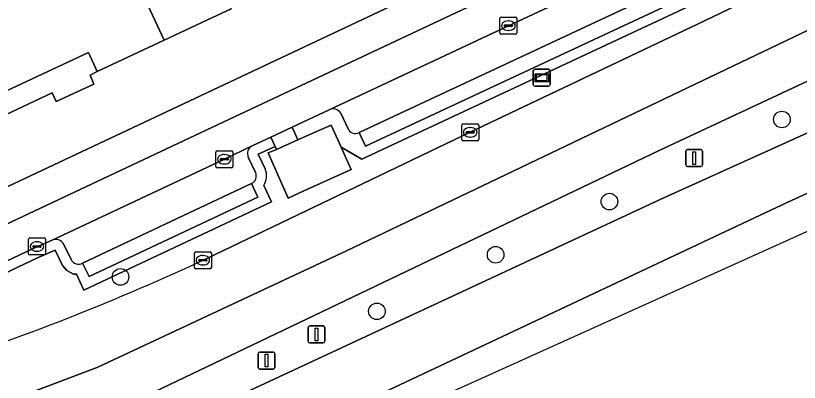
# Model space of a CAD drawing. Extents: x 158352 to 159489, y 383828 to 384603.
# Drawn here: x 158988.73 to 159034.92, y 383885.15 to 383906.76 of the extents above; entities that cross this region are included whole.
import ezdxf

# ---------------------------------------------------------------- set-up
doc = ezdxf.new("R2010")
doc.units = 0
for name, color, linetype in [('IMGEO_Afsluitpaal', 7, 'Continuous'), ('IMGEO_Berm_groen', 7, 'Continuous'), ('IMGEO_Boom', 7, 'Continuous'), ('IMGEO_Fietspad_gesloten', 7, 'Continuous'), ('IMGEO_Groenvoorziening', 7, 'Continuous'), ('IMGEO_Haag', 7, 'Continuous'), ('IMGEO_Kolk', 7, 'Continuous'), ('IMGEO_Lichtmast', 7, 'Continuous'), ('IMGEO_OVBaan_gesloten', 7, 'Continuous'), ('IMGEO_Pand', 7, 'Continuous'), ('IMGEO_Parkeervlak_open', 7, 'Continuous'), ('IMGEO_Rijbaan_lokaal_open', 7, 'Continuous'), ('IMGEO_Rijbaan_regionaal_gesloten', 7, 'Continuous'), ('IMGEO_Voetpad_gesloten', 7, 'Continuous'), ('IMGEO_Voetpad_open', 7, 'Continuous'), ('IMGEO_Wegwijzer', 7, 'Continuous')]:
    doc.layers.add(name, color=color, linetype=linetype)

msp = doc.modelspace()

# ---------------------------------------------------------------- linework, layer by layer
at = {"layer": 'IMGEO_Afsluitpaal'}
for p, q in [((159005.96, 383887.576), (159005.96, 383888.376)), ((159005.96, 383888.376), (159005.96, 383887.576)), ((159006.06, 383888.476), (159006.85, 383888.476)), ((159006.85, 383888.476), (159006.06, 383888.476)), ((159006.95, 383888.376), (159006.95, 383887.576)), ((159006.95, 383887.576), (159006.95, 383888.376)), ((159006.85, 383887.476), (159006.06, 383887.476)), ((159006.06, 383887.476), (159006.85, 383887.476))]:
    msp.add_line(p, q, dxfattribs=at)
msp.add_lwpolyline([(159006.38, 383888.351), (159006.53, 383888.351), (159006.53, 383887.601), (159006.38, 383887.601), (159006.38, 383888.351)], dxfattribs=at)
for centre, start, end in [((159006.06, 383888.376), 90, 180), ((159006.06, 383888.376), 90, 180), ((159006.85, 383888.376), 0, 90), ((159006.85, 383888.376), 360, 90), ((159006.06, 383887.576), 180, 270), ((159006.06, 383887.576), 180, 270), ((159006.85, 383887.576), 270, 0), ((159006.85, 383887.576), 270, 0)]:
    msp.add_arc(centre, 0.1, start, end, dxfattribs=at)
at = {"layer": 'IMGEO_Berm_groen'}
for points in [[(159069.946, 383929.975), (159065.19, 383927.769), (159063.998, 383924.056), (159027.75, 383907.001), (159009.125, 383898.3), (159007.91, 383899.013), (159008.223, 383898.307), (159008.495, 383897.693), (159005.684, 383896.413), (159004.799, 383896.01), (159003.619, 383898.673), (159004.097, 383898.885), (159004.02, 383899.052), (159003.032, 383898.593), (159003.441, 383897.736)], [(158999.764, 383892.348), (159000, 383892.461), (159015.521, 383899.89), (159029.29, 383906.433), (159031.302, 383907.411), (159054.081, 383918.229), (159063.78, 383922.841), (159073.543, 383927.499)], [(159043.502, 383906.7), (159040.278, 383905.183), (159026.647, 383898.814), (159000, 383886.068), (158992.107, 383882.293), (158981.488, 383877.213), (158980.599, 383876.818), (158974.021, 383874.372), (158971.723, 383873.496), (158963.662, 383870.646)], [(159026.967, 383896.037), (159039.412, 383901.664), (159043.343, 383903.494), (159044.12, 383906.482)], [(159003.353, 383896.748), (159003.804, 383895.79), (158992.757, 383890.586), (158992.319, 383891.519), (158992.134, 383891.531), (158991.738, 383891.735), (158991.486, 383892.04), (158991.054, 383892.945), (158990.026, 383892.488), (158983.483, 383889.385), (158983.222, 383889.936)], [(158958.082, 383865.353), (158966.645, 383868.858), (158977.971, 383873.552), (158978.001, 383873.342), (158982.088, 383875.184), (158986.172, 383877.05), (159000, 383883.486), (159026.967, 383896.037)]]:
    msp.add_lwpolyline(points, dxfattribs=at)
for centre, radius, start, end in [((159002.395, 383897.331), 1.122, 328.6678, 21.1525), ((158938.847, 384023.654), 144.748, 287.56987, 294.88811)]:
    msp.add_arc(centre, radius, start, end, dxfattribs=at)
at = {"layer": 'IMGEO_Boom'}
for centre in [(159033.89, 383900.646), (159023.725, 383895.805), (159017.019, 383892.67), (158994.911, 383891.366), (159010.023, 383889.338)]:
    msp.add_circle(centre, 0.489, dxfattribs=at)
at = {"layer": 'IMGEO_Fietspad_gesloten'}
for points in [[(159075.768, 383935.579), (159080.638, 383937.84), (159079.821, 383939.628), (159074.308, 383937.038), (159061.826, 383931.249), (159055.497, 383928.303), (159045.946, 383923.819), (159025.103, 383914.025), (159021.051, 383912.119), (159011.504, 383907.639), (159000, 383902.225), (158986.578, 383895.909), (158977.037, 383891.433), (158974.328, 383890.173), (158972.495, 383889.325), (158970.687, 383888.491), (158965.201, 383886.036)], [(158948.574, 383876.776), (158951.618, 383878.166), (158951.727, 383878.216), (158955.723, 383879.949), (158960.363, 383881.786), (158963.366, 383882.999), (158966.061, 383884.152), (158971.526, 383886.608), (158973.291, 383887.449), (158975.061, 383888.263), (158975.95, 383888.727), (159000, 383900.042), (159027.469, 383912.965), (159060.71, 383928.546), (159075.768, 383935.579)]]:
    msp.add_lwpolyline(points, dxfattribs=at)
at = {"layer": 'IMGEO_Groenvoorziening'}
for points in [[(159069.725, 383930.533), (159064.693, 383928.182), (159063.506, 383924.487), (159062.83, 383924.169), (159027.496, 383907.545), (159009.348, 383899.066), (159008.966, 383899.881)], [(159007.205, 383901.218), (159005.032, 383900.195), (159005.364, 383899.446), (159006.468, 383899.935), (159007.332, 383900.318), (159007.91, 383899.013), (159009.125, 383898.3), (159027.75, 383907.001), (159063.998, 383924.056), (159065.19, 383927.769), (159069.946, 383929.975)], [(159008.326, 383900.092), (159007.904, 383901.023)], [(159003.441, 383897.736), (159003.032, 383898.593), (159004.02, 383899.052), (159003.763, 383899.605), (159002.668, 383899.096)], [(159002.437, 383898.422), (159002.865, 383897.525)], [(158983.222, 383889.936), (158983.483, 383889.385), (158990.026, 383892.488), (158991.054, 383892.945), (158991.486, 383892.04), (158991.738, 383891.735), (158992.134, 383891.531), (158992.319, 383891.519), (158992.757, 383890.586), (159003.804, 383895.79), (159003.353, 383896.748)], [(159002.622, 383896.868), (159002.997, 383896.073), (158993.054, 383891.389), (158992.679, 383892.184)], [(158990.874, 383893.532), (158989.771, 383893.042), (158983.222, 383889.936)], [(158991.994, 383892.391), (158991.555, 383893.312)]]:
    msp.add_lwpolyline(points, dxfattribs=at)
for centre, radius, start, end in [((159007.436, 383900.697), 0.57, 34.8708, 113.9542), ((159008.738, 383900.266), 0.447, 202.8492, 300.6573), ((159002.922, 383898.632), 0.529, 118.7202, 203.4435), ((159002.423, 383897.315), 0.489, 293.9541, 25.4507), ((159002.395, 383897.331), 1.122, 328.6678, 21.1525), ((158991.09, 383893.037), 0.54, 30.6128, 113.5806), ((158992.429, 383892.593), 0.479, 204.8955, 301.476)]:
    msp.add_arc(centre, radius, start, end, dxfattribs=at)
at = {"layer": 'IMGEO_Haag'}
for points in [[(159069.725, 383930.533), (159064.693, 383928.182), (159063.506, 383924.487), (159062.83, 383924.169), (159027.496, 383907.545), (159009.348, 383899.066), (159008.966, 383899.881)], [(159007.205, 383901.218), (159005.032, 383900.195), (159005.364, 383899.446), (159006.468, 383899.935), (159007.332, 383900.318), (159007.91, 383899.013), (159009.125, 383898.3), (159027.75, 383907.001), (159063.998, 383924.056), (159065.19, 383927.769), (159069.946, 383929.975)], [(159008.326, 383900.092), (159007.904, 383901.023)], [(159003.441, 383897.736), (159003.032, 383898.593), (159004.02, 383899.052), (159003.763, 383899.605), (159002.668, 383899.096)], [(159002.437, 383898.422), (159002.865, 383897.525)], [(158983.222, 383889.936), (158983.483, 383889.385), (158990.026, 383892.488), (158991.054, 383892.945), (158991.486, 383892.04), (158991.738, 383891.735), (158992.134, 383891.531), (158992.319, 383891.519), (158992.757, 383890.586), (159003.804, 383895.79), (159003.353, 383896.748)], [(159002.622, 383896.868), (159002.997, 383896.073), (158993.054, 383891.389), (158992.679, 383892.184)], [(158990.874, 383893.532), (158989.771, 383893.042), (158983.222, 383889.936)], [(158991.994, 383892.391), (158991.555, 383893.312)]]:
    msp.add_lwpolyline(points, dxfattribs=at)
for centre, radius, start, end in [((159007.436, 383900.697), 0.57, 34.8708, 113.9542), ((159008.738, 383900.266), 0.447, 202.8492, 300.6573), ((159002.922, 383898.632), 0.529, 118.7202, 203.4435), ((159002.423, 383897.315), 0.489, 293.9541, 25.4507), ((159002.395, 383897.331), 1.122, 328.6678, 21.1525), ((158991.09, 383893.037), 0.54, 30.6128, 113.5806), ((158992.429, 383892.593), 0.479, 204.8955, 301.476)]:
    msp.add_arc(centre, radius, start, end, dxfattribs=at)
at = {"layer": 'IMGEO_Kolk'}
for p, q in [((159017.272, 383905.745), (159017.272, 383906.597)), ((159017.347, 383906.671), (159018.199, 383906.671)), ((159017.76, 383906.451), (159017.785, 383906.451)), ((159018.273, 383906.597), (159018.273, 383905.745)), ((159017.531, 383906.165), (159017.531, 383906.177)), ((159017.969, 383906.128), (159017.571, 383906.128)), ((159017.574, 383906.214), (159017.972, 383906.214)), ((159017.783, 383905.891), (159017.758, 383905.891)), ((159018.015, 383906.177), (159018.015, 383906.165)), ((159018.199, 383905.671), (159017.347, 383905.671)), ((159015.019, 383899.465), (159015.019, 383900.317)), ((159015.094, 383900.391), (159015.946, 383900.391)), ((159016.02, 383900.317), (159016.02, 383899.465)), ((159015.278, 383899.885), (159015.278, 383899.897)), ((159015.716, 383899.848), (159015.318, 383899.848)), ((159015.321, 383899.934), (159015.719, 383899.934)), ((159015.507, 383900.171), (159015.532, 383900.171)), ((159015.762, 383899.897), (159015.762, 383899.885)), ((159015.946, 383899.391), (159015.094, 383899.391)), ((159015.53, 383899.611), (159015.505, 383899.611)), ((159000.533, 383897.875), (159000.533, 383898.727)), ((159000.608, 383898.801), (159001.46, 383898.801)), ((159001.021, 383898.581), (159001.046, 383898.581)), ((159001.534, 383898.727), (159001.534, 383897.875)), ((159000.792, 383898.295), (159000.792, 383898.307)), ((159001.23, 383898.258), (159000.832, 383898.258)), ((159000.835, 383898.344), (159001.233, 383898.344)), ((159001.044, 383898.021), (159001.019, 383898.021)), ((159001.276, 383898.307), (159001.276, 383898.295)), ((159001.46, 383897.801), (159000.608, 383897.801)), ((158989.483, 383892.734), (158989.483, 383893.586)), ((158989.558, 383893.66), (158990.41, 383893.66)), ((158989.971, 383893.44), (158989.996, 383893.44)), ((158990.484, 383893.586), (158990.484, 383892.734)), ((158989.742, 383893.154), (158989.742, 383893.166)), ((158990.18, 383893.117), (158989.782, 383893.117)), ((158989.785, 383893.203), (158990.183, 383893.203)), ((158989.994, 383892.88), (158989.969, 383892.88)), ((158990.226, 383893.166), (158990.226, 383893.154)), ((158990.41, 383892.66), (158989.558, 383892.66)), ((158999.262, 383891.923), (158999.262, 383892.775)), ((158999.337, 383892.849), (159000.189, 383892.849)), ((158999.75, 383892.629), (158999.775, 383892.629)), ((159000.263, 383892.775), (159000.263, 383891.923)), ((158999.521, 383892.343), (158999.521, 383892.355)), ((158999.959, 383892.306), (158999.561, 383892.306)), ((158999.564, 383892.392), (158999.962, 383892.392)), ((158999.773, 383892.069), (158999.748, 383892.069)), ((159000.005, 383892.355), (159000.005, 383892.343)), ((159000.189, 383891.849), (158999.337, 383891.849))]:
    msp.add_line(p, q, dxfattribs=at)
for points in [[(159017.272, 383905.745), (159017.272, 383906.597)], [(159017.347, 383906.671), (159018.199, 383906.671)], [(159018.273, 383906.597), (159018.273, 383905.745)], [(159018.199, 383905.671), (159017.347, 383905.671)], [(159015.019, 383899.465), (159015.019, 383900.317)], [(159015.094, 383900.391), (159015.946, 383900.391)], [(159016.02, 383900.317), (159016.02, 383899.465)], [(159015.946, 383899.391), (159015.094, 383899.391)], [(159000.533, 383897.875), (159000.533, 383898.727)], [(159000.608, 383898.801), (159001.46, 383898.801)], [(159001.534, 383898.727), (159001.534, 383897.875)], [(159001.46, 383897.801), (159000.608, 383897.801)], [(158989.483, 383892.734), (158989.483, 383893.586)], [(158989.558, 383893.66), (158990.41, 383893.66)], [(158990.484, 383893.586), (158990.484, 383892.734)], [(158990.41, 383892.66), (158989.558, 383892.66)], [(158999.262, 383891.923), (158999.262, 383892.775)], [(158999.337, 383892.849), (159000.189, 383892.849)], [(159000.263, 383892.775), (159000.263, 383891.923)], [(159000.189, 383891.849), (158999.337, 383891.849)]]:
    msp.add_lwpolyline(points, dxfattribs=at)
for centre, radius, start, end in [((159017.349, 383906.595), 0.0765, 91.552, 178.448), ((159017.349, 383906.595), 0.0765, 91.552, 178.448), ((159018.197, 383906.595), 0.0765, 1.552, 88.448), ((159018.197, 383906.595), 0.0765, 1.552, 88.448), ((159017.571, 383906.174), 0.0403, 85.8775, 175.7526), ((159017.568, 383906.164), 0.0366, 178.938, 274.7102), ((159017.972, 383906.171), 0.043, 264.8664, 352.4533), ((159017.976, 383906.176), 0.0386, 1.7309, 96.639), ((159017.349, 383905.747), 0.0765, 181.552, 268.448), ((159017.349, 383905.747), 0.0765, 181.552, 268.448), ((159018.197, 383905.747), 0.0765, 271.552, 358.448), ((159018.197, 383905.747), 0.0765, 271.552, 358.448), ((159015.096, 383900.315), 0.0765, 91.552, 178.448), ((159015.096, 383900.315), 0.0765, 91.552, 178.448), ((159015.944, 383900.315), 0.0765, 1.552, 88.448), ((159015.944, 383900.315), 0.0765, 1.552, 88.448), ((159015.318, 383899.894), 0.0403, 85.8775, 175.7526), ((159015.315, 383899.884), 0.0366, 178.938, 274.7102), ((159015.719, 383899.891), 0.043, 264.8664, 352.4533), ((159015.723, 383899.896), 0.0386, 1.7309, 96.639), ((159015.096, 383899.467), 0.0765, 181.552, 268.448), ((159015.096, 383899.467), 0.0765, 181.552, 268.448), ((159015.944, 383899.467), 0.0765, 271.552, 358.448), ((159015.944, 383899.467), 0.0765, 271.552, 358.448), ((159000.61, 383898.725), 0.0765, 91.552, 178.448), ((159000.61, 383898.725), 0.0765, 91.552, 178.448), ((159001.458, 383898.725), 0.0765, 1.552, 88.448), ((159001.458, 383898.725), 0.0765, 1.552, 88.448), ((159000.832, 383898.304), 0.0403, 85.8775, 175.7526), ((159000.829, 383898.294), 0.0366, 178.938, 274.7102), ((159001.233, 383898.301), 0.043, 264.8664, 352.4533), ((159001.237, 383898.306), 0.0386, 1.7309, 96.639), ((159000.61, 383897.877), 0.0765, 181.552, 268.448), ((159000.61, 383897.877), 0.0765, 181.552, 268.448), ((159001.458, 383897.877), 0.0765, 271.552, 358.448), ((159001.458, 383897.877), 0.0765, 271.552, 358.448), ((158989.56, 383893.584), 0.0765, 91.552, 178.448), ((158989.56, 383893.584), 0.0765, 91.552, 178.448), ((158990.408, 383893.584), 0.0765, 1.552, 88.448), ((158990.408, 383893.584), 0.0765, 1.552, 88.448), ((158989.782, 383893.163), 0.0403, 85.8775, 175.7526), ((158989.779, 383893.153), 0.0366, 178.938, 274.7102), ((158990.183, 383893.16), 0.043, 264.8664, 352.4533), ((158990.187, 383893.165), 0.0386, 1.7309, 96.639), ((158989.56, 383892.736), 0.0765, 181.552, 268.448), ((158989.56, 383892.736), 0.0765, 181.552, 268.448), ((158990.408, 383892.736), 0.0765, 271.552, 358.448), ((158990.408, 383892.736), 0.0765, 271.552, 358.448), ((158999.339, 383892.773), 0.0765, 91.552, 178.448), ((158999.339, 383892.773), 0.0765, 91.552, 178.448), ((159000.187, 383892.773), 0.0765, 1.552, 88.448), ((159000.187, 383892.773), 0.0765, 1.552, 88.448), ((158999.561, 383892.352), 0.0403, 85.8775, 175.7526), ((158999.558, 383892.342), 0.0366, 178.938, 274.7102), ((158999.962, 383892.349), 0.043, 264.8664, 352.4533), ((158999.966, 383892.354), 0.0386, 1.7309, 96.639), ((158999.339, 383891.925), 0.0765, 181.552, 268.448), ((158999.339, 383891.925), 0.0765, 181.552, 268.448), ((159000.187, 383891.925), 0.0765, 271.552, 358.448), ((159000.187, 383891.925), 0.0765, 271.552, 358.448)]:
    msp.add_arc(centre, radius, start, end, dxfattribs=at)
for centre, major_axis, ratio, start_param, end_param in [((159017.759, 383906.171), (-0.387, 0.002), 0.722429, 4.712389, 7.853982), ((159017.784, 383906.171), (-0.39, 0.002), 0.717154, 1.570796, 4.712389), ((159015.506, 383899.891), (-0.387, 0.002), 0.722429, 4.712389, 7.853982), ((159015.531, 383899.891), (-0.39, 0.002), 0.717154, 1.570796, 4.712389), ((159001.02, 383898.301), (-0.387, 0.002), 0.722429, 4.712389, 7.853982), ((159001.045, 383898.301), (-0.39, 0.002), 0.717154, 1.570796, 4.712389), ((158989.97, 383893.16), (-0.387, 0.002), 0.722429, 4.712389, 7.853982), ((158989.995, 383893.16), (-0.39, 0.002), 0.717154, 1.570796, 4.712389), ((158999.749, 383892.349), (-0.387, 0.002), 0.722429, 4.712389, 7.853982), ((158999.774, 383892.349), (-0.39, 0.002), 0.717154, 1.570796, 4.712389)]:
    msp.add_ellipse(centre, major_axis=major_axis, ratio=ratio, start_param=start_param, end_param=end_param, dxfattribs=at)
at = {"layer": 'IMGEO_Lichtmast'}
for p, q in [((159028.323, 383898.872), (159029.113, 383898.872)), ((159029.113, 383898.872), (159028.323, 383898.872)), ((159028.223, 383897.972), (159028.223, 383898.772)), ((159028.223, 383898.772), (159028.223, 383897.972)), ((159029.213, 383898.772), (159029.213, 383897.972)), ((159029.213, 383897.972), (159029.213, 383898.772)), ((159029.113, 383897.872), (159028.323, 383897.872)), ((159028.323, 383897.872), (159029.113, 383897.872)), ((159003.118, 383886.935), (159003.908, 383886.935)), ((159003.908, 383886.935), (159003.118, 383886.935)), ((159003.018, 383886.035), (159003.018, 383886.835)), ((159003.018, 383886.835), (159003.018, 383886.035)), ((159004.008, 383886.835), (159004.008, 383886.035)), ((159004.008, 383886.035), (159004.008, 383886.835)), ((159003.908, 383885.935), (159003.118, 383885.935)), ((159003.118, 383885.935), (159003.908, 383885.935))]:
    msp.add_line(p, q, dxfattribs=at)
for points in [[(159028.643, 383898.747), (159028.793, 383898.747), (159028.793, 383897.997), (159028.643, 383897.997), (159028.643, 383898.747)], [(159003.438, 383886.81), (159003.588, 383886.81), (159003.588, 383886.06), (159003.438, 383886.06), (159003.438, 383886.81)]]:
    msp.add_lwpolyline(points, dxfattribs=at)
for centre, start, end in [((159028.323, 383898.772), 90, 180), ((159028.323, 383898.772), 90, 180), ((159029.113, 383898.772), 0, 90), ((159029.113, 383898.772), 360, 90), ((159028.323, 383897.972), 180, 270), ((159028.323, 383897.972), 180, 270), ((159029.113, 383897.972), 270, 0), ((159029.113, 383897.972), 270, 0), ((159003.118, 383886.835), 90, 180), ((159003.118, 383886.835), 90, 180), ((159003.908, 383886.835), 0, 90), ((159003.908, 383886.835), 360, 90), ((159003.118, 383886.035), 180, 270), ((159003.118, 383886.035), 180, 270), ((159003.908, 383886.035), 270, 0), ((159003.908, 383886.035), 270, 0)]:
    msp.add_arc(centre, 0.1, start, end, dxfattribs=at)
at = {"layer": 'IMGEO_OVBaan_gesloten'}
for points in [[(159071.911, 383913.128), (159088.723, 383920.864), (159087.254, 383923.978), (159069.31, 383915.653), (159065.096, 383913.62), (159061.206, 383911.809), (159043.343, 383903.494), (159039.412, 383901.664), (159026.967, 383896.037), (159000, 383883.486), (158986.172, 383877.05), (158982.088, 383875.184), (158978.001, 383873.342), (158977.971, 383873.552), (158966.645, 383868.858), (158958.082, 383865.353), (158959.706, 383862.12), (158966.431, 383864.805), (158980.057, 383870.434), (158989.11, 383874.567), (159011.041, 383884.856), (159033.938, 383895.628)], [(158960.604, 383860.334), (158964.985, 383862.29), (159089.779, 383918.626), (159088.723, 383920.864), (159071.911, 383913.128), (159033.938, 383895.628), (159011.041, 383884.856), (158989.11, 383874.567), (158980.057, 383870.434), (158966.431, 383864.805), (158959.706, 383862.12)]]:
    msp.add_lwpolyline(points, close=True, dxfattribs=at)
at = {"layer": 'IMGEO_Pand'}
for points in [[(158992.369, 383916.279), (158997.483, 383905.317), (159000, 383906.498), (159001.433, 383907.17), (159000.908, 383908.292), (159010.41, 383912.749), (159010.936, 383911.628), (159014.831, 383913.456), (159009.715, 383924.393), (159000, 383919.849)], [(158992.369, 383916.279), (158975.086, 383908.195), (158980.221, 383897.216), (158984.12, 383899.047), (158983.586, 383900.199), (158993.014, 383904.583), (158993.536, 383903.464), (158997.483, 383905.317)]]:
    msp.add_lwpolyline(points, close=True, dxfattribs=at)
at = {"layer": 'IMGEO_Parkeervlak_open'}
for points in [[(159062.427, 383927.124), (159054.627, 383923.497), (159025.472, 383909.772), (159017.772, 383906.172), (159007.205, 383901.218)], [(159008.966, 383899.881), (159027.115, 383908.36), (159062.448, 383924.984)], [(159007.904, 383901.023), (159008.326, 383900.092)], [(159002.668, 383899.096), (159001.033, 383898.302), (159000, 383897.817), (158990.874, 383893.532)], [(159002.865, 383897.525), (159002.437, 383898.422)], [(158992.679, 383892.184), (159000, 383895.633), (159002.622, 383896.868)], [(158991.555, 383893.312), (158991.994, 383892.391)]]:
    msp.add_lwpolyline(points, dxfattribs=at)
for centre, radius, start, end in [((159007.436, 383900.697), 0.57, 34.8708, 113.9542), ((159008.738, 383900.266), 0.447, 202.8492, 300.6573), ((159002.922, 383898.632), 0.529, 118.7202, 203.4435), ((159002.423, 383897.315), 0.489, 293.9541, 25.4507), ((158991.09, 383893.037), 0.54, 30.6128, 113.5806), ((158992.429, 383892.593), 0.479, 204.8955, 301.476)]:
    msp.add_arc(centre, radius, start, end, dxfattribs=at)
at = {"layer": 'IMGEO_Rijbaan_lokaal_open'}
for points in [[(159075.768, 383935.579), (159060.71, 383928.546), (159027.469, 383912.965), (159000, 383900.042), (158975.95, 383888.727)], [(158983.222, 383889.936), (158989.771, 383893.042), (158990.874, 383893.532), (159000, 383897.817), (159001.033, 383898.302), (159002.668, 383899.096), (159003.763, 383899.605), (159005.032, 383900.195), (159007.205, 383901.218), (159017.772, 383906.172), (159025.472, 383909.772), (159054.627, 383923.497), (159062.427, 383927.124), (159064.693, 383928.182), (159069.725, 383930.533)]]:
    msp.add_lwpolyline(points, dxfattribs=at)
at = {"layer": 'IMGEO_Rijbaan_regionaal_gesloten'}
for points in [[(158965.545, 383880.784), (158963.662, 383880.12), (158961.513, 383879.401), (158956.667, 383877.503), (158952.794, 383875.949), (158954.38, 383872.748), (158959.424, 383874.994), (158968.744, 383878.324), (158979.196, 383881.255), (158987.384, 383883.719), (158993.575, 383886.05), (159008.221, 383892.91), (159034.583, 383905.498), (159067.802, 383921.349), (159075.44, 383925.02), (159084.637, 383929.44)], [(158986.768, 383880.489), (158992.107, 383882.293), (159000, 383886.068), (159026.647, 383898.814), (159040.278, 383905.183), (159043.502, 383906.7), (159062.868, 383915.915), (159065.564, 383917.209), (159076.317, 383922.427), (159085.894, 383926.817), (159084.637, 383929.44), (159075.44, 383925.02), (159067.802, 383921.349), (159034.583, 383905.498), (159008.221, 383892.91), (158993.575, 383886.05), (158987.384, 383883.719)], [(159073.543, 383927.499), (159063.78, 383922.841), (159054.081, 383918.229), (159031.302, 383907.411), (159029.29, 383906.433), (159015.521, 383899.89), (159000, 383892.461), (158999.764, 383892.348)]]:
    msp.add_lwpolyline(points, dxfattribs=at)
msp.add_arc((158938.847, 384023.654), 144.748, 287.56987, 294.88811, dxfattribs=at)
at = {"layer": 'IMGEO_Voetpad_gesloten'}
msp.add_lwpolyline([(159008.223, 383898.307), (159007.91, 383899.013), (159007.332, 383900.318), (159006.468, 383899.935), (159005.364, 383899.446), (159004.097, 383898.885), (159003.619, 383898.673), (159004.799, 383896.01), (159005.684, 383896.413), (159008.495, 383897.693)], close=True, dxfattribs=at)
at = {"layer": 'IMGEO_Voetpad_open'}
for points in [[(158965.201, 383886.036), (158970.687, 383888.491), (158972.495, 383889.325), (158974.328, 383890.173), (158977.037, 383891.433), (158976.849, 383891.834), (158986.369, 383896.305), (158986.578, 383895.909), (159000, 383902.225), (159011.504, 383907.639), (159011.312, 383908.043), (159020.841, 383912.513), (159021.051, 383912.119), (159025.103, 383914.025), (159045.946, 383923.819), (159045.765, 383924.212), (159055.292, 383928.706), (159055.497, 383928.303), (159061.826, 383931.249), (159074.308, 383937.038), (159079.821, 383939.628)], [(159001.433, 383907.17), (159000, 383906.498), (158997.483, 383905.317), (158993.536, 383903.464), (158993.112, 383903.254), (158993.342, 383902.726), (158991.125, 383901.695), (158990.884, 383902.21), (158986.743, 383900.268)]]:
    msp.add_lwpolyline(points, dxfattribs=at)
for points in [[(159062.83, 383924.169), (159062.448, 383924.984), (159027.115, 383908.36), (159008.966, 383899.881), (159009.348, 383899.066), (159027.496, 383907.545)], [(158984.522, 383899.225), (158984.751, 383898.703), (158986.973, 383899.738), (158986.743, 383900.268), (158990.884, 383902.21), (158991.125, 383901.695), (158993.342, 383902.726), (158993.112, 383903.254), (158993.536, 383903.464), (158993.014, 383904.583), (158983.586, 383900.199), (158984.12, 383899.047)], [(159005.032, 383900.195), (159003.763, 383899.605), (159004.02, 383899.052), (159004.097, 383898.885), (159005.364, 383899.446)], [(159002.997, 383896.073), (159002.622, 383896.868), (159000, 383895.633), (158992.679, 383892.184), (158993.054, 383891.389)]]:
    msp.add_lwpolyline(points, close=True, dxfattribs=at)
at = {"layer": 'IMGEO_Wegwijzer'}
for p, q in [((159019.24, 383902.703), (159019.24, 383903.503)), ((159019.24, 383903.503), (159019.24, 383902.703)), ((159019.34, 383903.603), (159020.13, 383903.603)), ((159020.13, 383903.603), (159019.34, 383903.603)), ((159020.23, 383903.503), (159020.23, 383902.703)), ((159020.23, 383902.703), (159020.23, 383903.503)), ((159020.13, 383902.603), (159019.34, 383902.603)), ((159019.34, 383902.603), (159020.13, 383902.603))]:
    msp.add_line(p, q, dxfattribs=at)
for points in [[(159019.341, 383903.335), (159020.129, 383903.335), (159020.129, 383902.871), (159019.341, 383902.871), (159019.341, 383903.335)], [(159019.406, 383903.27), (159019.406, 383902.936), (159020.064, 383902.936), (159020.064, 383903.27), (159019.406, 383903.27)]]:
    msp.add_lwpolyline(points, dxfattribs=at)
for centre, start, end in [((159019.34, 383903.503), 90, 180), ((159019.34, 383903.503), 90, 180), ((159020.13, 383903.503), 0, 90), ((159020.13, 383903.503), 360, 90), ((159019.34, 383902.703), 180, 270), ((159019.34, 383902.703), 180, 270), ((159020.13, 383902.703), 270, 0), ((159020.13, 383902.703), 270, 0)]:
    msp.add_arc(centre, 0.1, start, end, dxfattribs=at)

doc.saveas('drawing.dxf')
